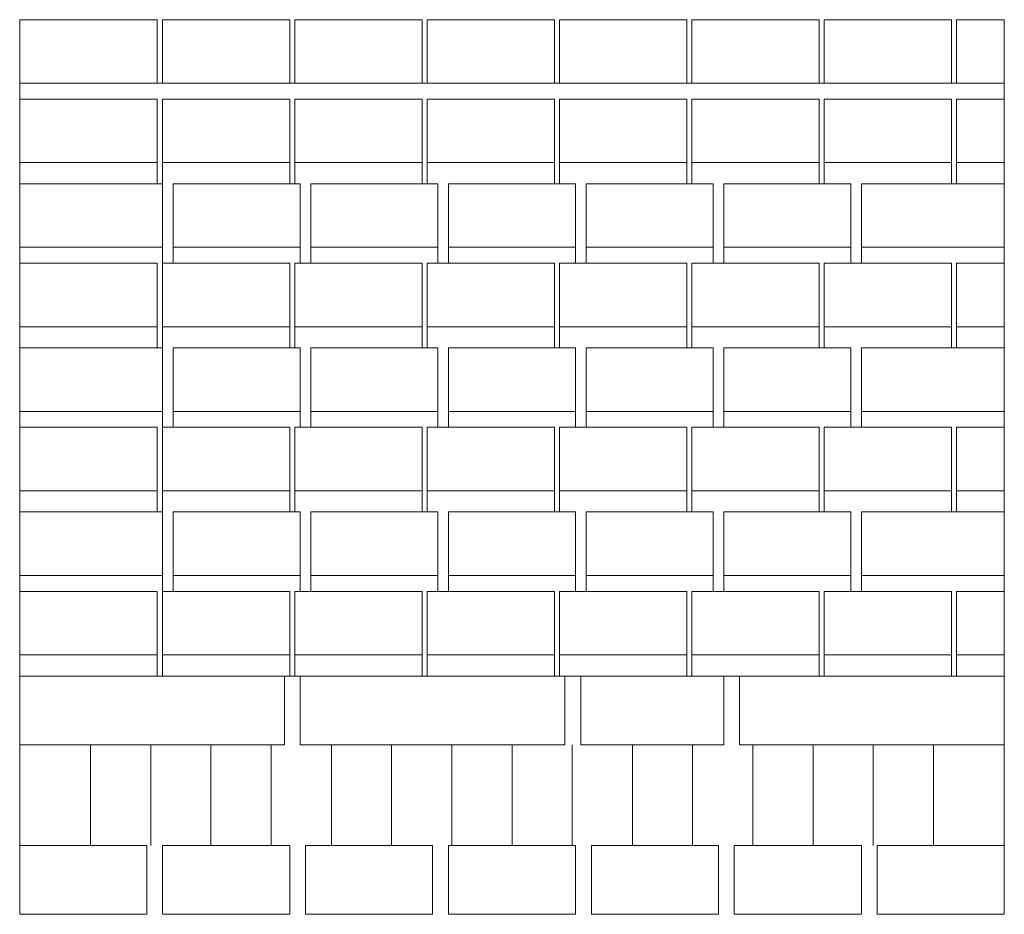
# Model space of a CAD drawing. Header units: millimetres. Extents: x 6567289036 to 6568990308, y 5976640423 to 5977332400.
# Tile 305 of 334: x 6568939145 to 6568940075, y 5976947905 to 5976948750. Entities that reach past the tile are written whole.
import ezdxf

# ---------------------------------------------------------------- set-up
doc = ezdxf.new("R2010")
doc.units = ezdxf.units.MM
doc.layers.add('INWENTARYZACJA', color=7, linetype='Continuous', lineweight=13)

msp = doc.modelspace()

# ---------------------------------------------------------------- linework, layer by layer
at = {"layer": 'INWENTARYZACJA'}
for p, q in [((6568939144.771295, 5976948689.54248), (6568939144.771295, 5976948129.54248)), ((6568939144.771295, 5976948689.54248), (6568939144.771295, 5976948129.54248)), ((6568939154.771295, 5976948689.54248), (6568940064.771295, 5976948689.54248)), ((6568939154.771295, 5976948689.54248), (6568940064.771295, 5976948689.54248)), ((6568940074.771295, 5976948129.54248), (6568940074.771295, 5976948689.54248)), ((6568940074.771295, 5976948129.54248), (6568940074.771295, 5976948689.54248)), ((6568939274.771295, 5976948614.54248), (6568939274.771295, 5976948594.54248)), ((6568939274.771295, 5976948614.54248), (6568939274.771295, 5976948594.54248)), ((6568939279.771295, 5976948614.54248), (6568939279.771295, 5976948594.54248)), ((6568939279.771295, 5976948614.54248), (6568939279.771295, 5976948594.54248)), ((6568939399.771295, 5976948614.54248), (6568939399.771295, 5976948594.54248)), ((6568939399.771295, 5976948614.54248), (6568939399.771295, 5976948594.54248)), ((6568939404.771295, 5976948614.54248), (6568939404.771295, 5976948594.54248)), ((6568939404.771295, 5976948614.54248), (6568939404.771295, 5976948594.54248)), ((6568939524.771295, 5976948614.54248), (6568939524.771295, 5976948594.54248)), ((6568939524.771295, 5976948614.54248), (6568939524.771295, 5976948594.54248)), ((6568939529.771295, 5976948614.54248), (6568939529.771295, 5976948594.54248)), ((6568939529.771295, 5976948614.54248), (6568939529.771295, 5976948594.54248)), ((6568939649.771295, 5976948614.54248), (6568939649.771295, 5976948594.54248)), ((6568939649.771295, 5976948614.54248), (6568939649.771295, 5976948594.54248)), ((6568939654.771295, 5976948614.54248), (6568939654.771295, 5976948594.54248)), ((6568939654.771295, 5976948614.54248), (6568939654.771295, 5976948594.54248)), ((6568939774.771295, 5976948614.54248), (6568939774.771295, 5976948594.54248)), ((6568939774.771295, 5976948614.54248), (6568939774.771295, 5976948594.54248)), ((6568939779.771295, 5976948614.54248), (6568939779.771295, 5976948594.54248)), ((6568939779.771295, 5976948614.54248), (6568939779.771295, 5976948594.54248)), ((6568939899.771295, 5976948614.54248), (6568939899.771295, 5976948594.54248)), ((6568939899.771295, 5976948614.54248), (6568939899.771295, 5976948594.54248)), ((6568939904.771295, 5976948614.54248), (6568939904.771295, 5976948594.54248)), ((6568939904.771295, 5976948614.54248), (6568939904.771295, 5976948594.54248)), ((6568940024.771295, 5976948614.54248), (6568940024.771295, 5976948594.54248)), ((6568940024.771295, 5976948614.54248), (6568940024.771295, 5976948594.54248)), ((6568940029.771295, 5976948614.54248), (6568940029.771295, 5976948594.54248)), ((6568940029.771295, 5976948614.54248), (6568940029.771295, 5976948594.54248)), ((6568939279.771295, 5976948534.54248), (6568939279.771295, 5976948519.54248)), ((6568939279.771295, 5976948534.54248), (6568939279.771295, 5976948519.54248)), ((6568939289.771295, 5976948534.54248), (6568939289.771295, 5976948519.54248)), ((6568939289.771295, 5976948534.54248), (6568939289.771295, 5976948519.54248)), ((6568939409.771295, 5976948534.54248), (6568939409.771295, 5976948519.54248)), ((6568939409.771295, 5976948534.54248), (6568939409.771295, 5976948519.54248)), ((6568939419.771295, 5976948534.54248), (6568939419.771295, 5976948519.54248)), ((6568939419.771295, 5976948534.54248), (6568939419.771295, 5976948519.54248)), ((6568939539.771295, 5976948534.54248), (6568939539.771295, 5976948519.54248)), ((6568939539.771295, 5976948534.54248), (6568939539.771295, 5976948519.54248)), ((6568939549.771295, 5976948534.54248), (6568939549.771295, 5976948519.54248)), ((6568939549.771295, 5976948534.54248), (6568939549.771295, 5976948519.54248)), ((6568939669.771295, 5976948534.54248), (6568939669.771295, 5976948519.54248)), ((6568939669.771295, 5976948534.54248), (6568939669.771295, 5976948519.54248)), ((6568939679.771295, 5976948534.54248), (6568939679.771295, 5976948519.54248)), ((6568939679.771295, 5976948534.54248), (6568939679.771295, 5976948519.54248)), ((6568939799.771295, 5976948534.54248), (6568939799.771295, 5976948519.54248)), ((6568939799.771295, 5976948534.54248), (6568939799.771295, 5976948519.54248)), ((6568939809.771295, 5976948534.54248), (6568939809.771295, 5976948519.54248)), ((6568939809.771295, 5976948534.54248), (6568939809.771295, 5976948519.54248)), ((6568939929.771295, 5976948534.54248), (6568939929.771295, 5976948519.54248)), ((6568939929.771295, 5976948534.54248), (6568939929.771295, 5976948519.54248)), ((6568939939.771295, 5976948534.54248), (6568939939.771295, 5976948519.54248)), ((6568939939.771295, 5976948534.54248), (6568939939.771295, 5976948519.54248)), ((6568939274.771295, 5976948459.54248), (6568939274.771295, 5976948439.54248)), ((6568939274.771295, 5976948459.54248), (6568939274.771295, 5976948439.54248)), ((6568939274.771295, 5976948459.54248), (6568939274.771295, 5976948439.54248)), ((6568939274.771295, 5976948459.54248), (6568939274.771295, 5976948439.54248)), ((6568939279.771295, 5976948459.54248), (6568939279.771295, 5976948439.54248)), ((6568939279.771295, 5976948459.54248), (6568939279.771295, 5976948439.54248)), ((6568939279.771295, 5976948459.54248), (6568939279.771295, 5976948439.54248)), ((6568939279.771295, 5976948459.54248), (6568939279.771295, 5976948439.54248)), ((6568939399.771295, 5976948459.54248), (6568939399.771295, 5976948439.54248)), ((6568939399.771295, 5976948459.54248), (6568939399.771295, 5976948439.54248)), ((6568939399.771295, 5976948459.54248), (6568939399.771295, 5976948439.54248)), ((6568939399.771295, 5976948459.54248), (6568939399.771295, 5976948439.54248)), ((6568939404.771295, 5976948459.54248), (6568939404.771295, 5976948439.54248)), ((6568939404.771295, 5976948459.54248), (6568939404.771295, 5976948439.54248)), ((6568939404.771295, 5976948459.54248), (6568939404.771295, 5976948439.54248)), ((6568939404.771295, 5976948459.54248), (6568939404.771295, 5976948439.54248)), ((6568939524.771295, 5976948459.54248), (6568939524.771295, 5976948439.54248)), ((6568939524.771295, 5976948459.54248), (6568939524.771295, 5976948439.54248)), ((6568939524.771295, 5976948459.54248), (6568939524.771295, 5976948439.54248)), ((6568939524.771295, 5976948459.54248), (6568939524.771295, 5976948439.54248)), ((6568939529.771295, 5976948459.54248), (6568939529.771295, 5976948439.54248)), ((6568939529.771295, 5976948459.54248), (6568939529.771295, 5976948439.54248)), ((6568939529.771295, 5976948459.54248), (6568939529.771295, 5976948439.54248)), ((6568939529.771295, 5976948459.54248), (6568939529.771295, 5976948439.54248)), ((6568939649.771295, 5976948459.54248), (6568939649.771295, 5976948439.54248)), ((6568939649.771295, 5976948459.54248), (6568939649.771295, 5976948439.54248)), ((6568939649.771295, 5976948459.54248), (6568939649.771295, 5976948439.54248)), ((6568939649.771295, 5976948459.54248), (6568939649.771295, 5976948439.54248)), ((6568939654.771295, 5976948459.54248), (6568939654.771295, 5976948439.54248)), ((6568939654.771295, 5976948459.54248), (6568939654.771295, 5976948439.54248)), ((6568939654.771295, 5976948459.54248), (6568939654.771295, 5976948439.54248)), ((6568939654.771295, 5976948459.54248), (6568939654.771295, 5976948439.54248)), ((6568939774.771295, 5976948459.54248), (6568939774.771295, 5976948439.54248)), ((6568939774.771295, 5976948459.54248), (6568939774.771295, 5976948439.54248)), ((6568939774.771295, 5976948459.54248), (6568939774.771295, 5976948439.54248)), ((6568939774.771295, 5976948459.54248), (6568939774.771295, 5976948439.54248)), ((6568939779.771295, 5976948459.54248), (6568939779.771295, 5976948439.54248)), ((6568939779.771295, 5976948459.54248), (6568939779.771295, 5976948439.54248)), ((6568939779.771295, 5976948459.54248), (6568939779.771295, 5976948439.54248)), ((6568939779.771295, 5976948459.54248), (6568939779.771295, 5976948439.54248)), ((6568939899.771295, 5976948459.54248), (6568939899.771295, 5976948439.54248)), ((6568939899.771295, 5976948459.54248), (6568939899.771295, 5976948439.54248)), ((6568939899.771295, 5976948459.54248), (6568939899.771295, 5976948439.54248)), ((6568939899.771295, 5976948459.54248), (6568939899.771295, 5976948439.54248)), ((6568939904.771295, 5976948459.54248), (6568939904.771295, 5976948439.54248)), ((6568939904.771295, 5976948459.54248), (6568939904.771295, 5976948439.54248)), ((6568939904.771295, 5976948459.54248), (6568939904.771295, 5976948439.54248)), ((6568939904.771295, 5976948459.54248), (6568939904.771295, 5976948439.54248)), ((6568940024.771295, 5976948459.54248), (6568940024.771295, 5976948439.54248)), ((6568940024.771295, 5976948459.54248), (6568940024.771295, 5976948439.54248)), ((6568940024.771295, 5976948459.54248), (6568940024.771295, 5976948439.54248)), ((6568940024.771295, 5976948459.54248), (6568940024.771295, 5976948439.54248)), ((6568940029.771295, 5976948459.54248), (6568940029.771295, 5976948439.54248)), ((6568940029.771295, 5976948459.54248), (6568940029.771295, 5976948439.54248)), ((6568940029.771295, 5976948459.54248), (6568940029.771295, 5976948439.54248)), ((6568940029.771295, 5976948459.54248), (6568940029.771295, 5976948439.54248)), ((6568939279.771295, 5976948379.54248), (6568939279.771295, 5976948364.54248)), ((6568939279.771295, 5976948379.54248), (6568939279.771295, 5976948364.54248)), ((6568939279.771295, 5976948379.54248), (6568939279.771295, 5976948364.54248)), ((6568939279.771295, 5976948379.54248), (6568939279.771295, 5976948364.54248)), ((6568939289.771295, 5976948379.54248), (6568939289.771295, 5976948364.54248)), ((6568939289.771295, 5976948379.54248), (6568939289.771295, 5976948364.54248)), ((6568939289.771295, 5976948379.54248), (6568939289.771295, 5976948364.54248)), ((6568939289.771295, 5976948379.54248), (6568939289.771295, 5976948364.54248)), ((6568939409.771295, 5976948379.54248), (6568939409.771295, 5976948364.54248)), ((6568939409.771295, 5976948379.54248), (6568939409.771295, 5976948364.54248)), ((6568939409.771295, 5976948379.54248), (6568939409.771295, 5976948364.54248)), ((6568939409.771295, 5976948379.54248), (6568939409.771295, 5976948364.54248)), ((6568939419.771295, 5976948379.54248), (6568939419.771295, 5976948364.54248)), ((6568939419.771295, 5976948379.54248), (6568939419.771295, 5976948364.54248)), ((6568939419.771295, 5976948379.54248), (6568939419.771295, 5976948364.54248)), ((6568939419.771295, 5976948379.54248), (6568939419.771295, 5976948364.54248)), ((6568939539.771295, 5976948379.54248), (6568939539.771295, 5976948364.54248)), ((6568939539.771295, 5976948379.54248), (6568939539.771295, 5976948364.54248)), ((6568939539.771295, 5976948379.54248), (6568939539.771295, 5976948364.54248)), ((6568939539.771295, 5976948379.54248), (6568939539.771295, 5976948364.54248)), ((6568939549.771295, 5976948379.54248), (6568939549.771295, 5976948364.54248)), ((6568939549.771295, 5976948379.54248), (6568939549.771295, 5976948364.54248)), ((6568939549.771295, 5976948379.54248), (6568939549.771295, 5976948364.54248)), ((6568939549.771295, 5976948379.54248), (6568939549.771295, 5976948364.54248)), ((6568939669.771295, 5976948379.54248), (6568939669.771295, 5976948364.54248)), ((6568939669.771295, 5976948379.54248), (6568939669.771295, 5976948364.54248)), ((6568939669.771295, 5976948379.54248), (6568939669.771295, 5976948364.54248)), ((6568939669.771295, 5976948379.54248), (6568939669.771295, 5976948364.54248)), ((6568939679.771295, 5976948379.54248), (6568939679.771295, 5976948364.54248)), ((6568939679.771295, 5976948379.54248), (6568939679.771295, 5976948364.54248)), ((6568939679.771295, 5976948379.54248), (6568939679.771295, 5976948364.54248)), ((6568939679.771295, 5976948379.54248), (6568939679.771295, 5976948364.54248)), ((6568939799.771295, 5976948379.54248), (6568939799.771295, 5976948364.54248)), ((6568939799.771295, 5976948379.54248), (6568939799.771295, 5976948364.54248)), ((6568939799.771295, 5976948379.54248), (6568939799.771295, 5976948364.54248)), ((6568939799.771295, 5976948379.54248), (6568939799.771295, 5976948364.54248)), ((6568939809.771295, 5976948379.54248), (6568939809.771295, 5976948364.54248)), ((6568939809.771295, 5976948379.54248), (6568939809.771295, 5976948364.54248)), ((6568939809.771295, 5976948379.54248), (6568939809.771295, 5976948364.54248)), ((6568939809.771295, 5976948379.54248), (6568939809.771295, 5976948364.54248)), ((6568939929.771295, 5976948379.54248), (6568939929.771295, 5976948364.54248)), ((6568939929.771295, 5976948379.54248), (6568939929.771295, 5976948364.54248)), ((6568939929.771295, 5976948379.54248), (6568939929.771295, 5976948364.54248)), ((6568939929.771295, 5976948379.54248), (6568939929.771295, 5976948364.54248)), ((6568939939.771295, 5976948379.54248), (6568939939.771295, 5976948364.54248)), ((6568939939.771295, 5976948379.54248), (6568939939.771295, 5976948364.54248)), ((6568939939.771295, 5976948379.54248), (6568939939.771295, 5976948364.54248)), ((6568939939.771295, 5976948379.54248), (6568939939.771295, 5976948364.54248)), ((6568939274.771295, 5976948304.54248), (6568939274.771295, 5976948284.54248)), ((6568939274.771295, 5976948304.54248), (6568939274.771295, 5976948284.54248)), ((6568939279.771295, 5976948304.54248), (6568939279.771295, 5976948284.54248)), ((6568939279.771295, 5976948304.54248), (6568939279.771295, 5976948284.54248)), ((6568939399.771295, 5976948304.54248), (6568939399.771295, 5976948284.54248)), ((6568939399.771295, 5976948304.54248), (6568939399.771295, 5976948284.54248)), ((6568939404.771295, 5976948304.54248), (6568939404.771295, 5976948284.54248)), ((6568939404.771295, 5976948304.54248), (6568939404.771295, 5976948284.54248)), ((6568939524.771295, 5976948304.54248), (6568939524.771295, 5976948284.54248)), ((6568939524.771295, 5976948304.54248), (6568939524.771295, 5976948284.54248)), ((6568939529.771295, 5976948304.54248), (6568939529.771295, 5976948284.54248)), ((6568939529.771295, 5976948304.54248), (6568939529.771295, 5976948284.54248)), ((6568939649.771295, 5976948304.54248), (6568939649.771295, 5976948284.54248)), ((6568939649.771295, 5976948304.54248), (6568939649.771295, 5976948284.54248)), ((6568939654.771295, 5976948304.54248), (6568939654.771295, 5976948284.54248)), ((6568939654.771295, 5976948304.54248), (6568939654.771295, 5976948284.54248)), ((6568939774.771295, 5976948304.54248), (6568939774.771295, 5976948284.54248)), ((6568939774.771295, 5976948304.54248), (6568939774.771295, 5976948284.54248)), ((6568939779.771295, 5976948304.54248), (6568939779.771295, 5976948284.54248)), ((6568939779.771295, 5976948304.54248), (6568939779.771295, 5976948284.54248)), ((6568939899.771295, 5976948304.54248), (6568939899.771295, 5976948284.54248)), ((6568939899.771295, 5976948304.54248), (6568939899.771295, 5976948284.54248)), ((6568939904.771295, 5976948304.54248), (6568939904.771295, 5976948284.54248)), ((6568939904.771295, 5976948304.54248), (6568939904.771295, 5976948284.54248)), ((6568940024.771295, 5976948304.54248), (6568940024.771295, 5976948284.54248)), ((6568940024.771295, 5976948304.54248), (6568940024.771295, 5976948284.54248)), ((6568940029.771295, 5976948304.54248), (6568940029.771295, 5976948284.54248)), ((6568940029.771295, 5976948304.54248), (6568940029.771295, 5976948284.54248)), ((6568939279.771295, 5976948224.54248), (6568939279.771295, 5976948209.54248)), ((6568939279.771295, 5976948224.54248), (6568939279.771295, 5976948209.54248)), ((6568939289.771295, 5976948224.54248), (6568939289.771295, 5976948209.54248)), ((6568939289.771295, 5976948224.54248), (6568939289.771295, 5976948209.54248)), ((6568939409.771295, 5976948224.54248), (6568939409.771295, 5976948209.54248)), ((6568939409.771295, 5976948224.54248), (6568939409.771295, 5976948209.54248)), ((6568939419.771295, 5976948224.54248), (6568939419.771295, 5976948209.54248)), ((6568939419.771295, 5976948224.54248), (6568939419.771295, 5976948209.54248)), ((6568939539.771295, 5976948224.54248), (6568939539.771295, 5976948209.54248)), ((6568939539.771295, 5976948224.54248), (6568939539.771295, 5976948209.54248)), ((6568939549.771295, 5976948224.54248), (6568939549.771295, 5976948209.54248)), ((6568939549.771295, 5976948224.54248), (6568939549.771295, 5976948209.54248)), ((6568939669.771295, 5976948224.54248), (6568939669.771295, 5976948209.54248)), ((6568939669.771295, 5976948224.54248), (6568939669.771295, 5976948209.54248)), ((6568939679.771295, 5976948224.54248), (6568939679.771295, 5976948209.54248)), ((6568939679.771295, 5976948224.54248), (6568939679.771295, 5976948209.54248)), ((6568939799.771295, 5976948224.54248), (6568939799.771295, 5976948209.54248)), ((6568939799.771295, 5976948224.54248), (6568939799.771295, 5976948209.54248)), ((6568939809.771295, 5976948224.54248), (6568939809.771295, 5976948209.54248)), ((6568939809.771295, 5976948224.54248), (6568939809.771295, 5976948209.54248)), ((6568939929.771295, 5976948224.54248), (6568939929.771295, 5976948209.54248)), ((6568939929.771295, 5976948224.54248), (6568939929.771295, 5976948209.54248)), ((6568939939.771295, 5976948224.54248), (6568939939.771295, 5976948209.54248)), ((6568939939.771295, 5976948224.54248), (6568939939.771295, 5976948209.54248)), ((6568939274.771295, 5976948149.54248), (6568939274.771295, 5976948149.54248)), ((6568939274.771295, 5976948149.54248), (6568939274.771295, 5976948129.54248)), ((6568939274.771295, 5976948149.54248), (6568939274.771295, 5976948149.54248)), ((6568939274.771295, 5976948149.54248), (6568939274.771295, 5976948129.54248)), ((6568939279.771295, 5976948149.54248), (6568939279.771295, 5976948129.54248)), ((6568939279.771295, 5976948149.54248), (6568939279.771295, 5976948129.54248)), ((6568939399.771295, 5976948149.54248), (6568939399.771295, 5976948129.54248)), ((6568939399.771295, 5976948149.54248), (6568939399.771295, 5976948129.54248)), ((6568939404.771295, 5976948149.54248), (6568939404.771295, 5976948129.54248)), ((6568939404.771295, 5976948149.54248), (6568939404.771295, 5976948129.54248)), ((6568939524.771295, 5976948149.54248), (6568939524.771295, 5976948129.54248)), ((6568939524.771295, 5976948149.54248), (6568939524.771295, 5976948129.54248)), ((6568939529.771295, 5976948149.54248), (6568939529.771295, 5976948129.54248)), ((6568939529.771295, 5976948149.54248), (6568939529.771295, 5976948129.54248)), ((6568939649.771295, 5976948149.54248), (6568939649.771295, 5976948129.54248)), ((6568939649.771295, 5976948149.54248), (6568939649.771295, 5976948129.54248)), ((6568939654.771295, 5976948149.54248), (6568939654.771295, 5976948129.54248)), ((6568939654.771295, 5976948149.54248), (6568939654.771295, 5976948129.54248)), ((6568939774.771295, 5976948149.54248), (6568939774.771295, 5976948129.54248)), ((6568939774.771295, 5976948149.54248), (6568939774.771295, 5976948129.54248)), ((6568939779.771295, 5976948149.54248), (6568939779.771295, 5976948129.54248)), ((6568939779.771295, 5976948149.54248), (6568939779.771295, 5976948129.54248)), ((6568939899.771295, 5976948149.54248), (6568939899.771295, 5976948129.54248)), ((6568939899.771295, 5976948149.54248), (6568939899.771295, 5976948129.54248)), ((6568939904.771295, 5976948149.54248), (6568939904.771295, 5976948129.54248)), ((6568939904.771295, 5976948149.54248), (6568939904.771295, 5976948129.54248)), ((6568940024.771295, 5976948149.54248), (6568940024.771295, 5976948129.54248)), ((6568940024.771295, 5976948149.54248), (6568940024.771295, 5976948129.54248)), ((6568940029.771295, 5976948149.54248), (6568940029.771295, 5976948129.54248)), ((6568940029.771295, 5976948149.54248), (6568940029.771295, 5976948129.54248)), ((6568940064.771295, 5976948129.54248), (6568939154.771295, 5976948129.54248)), ((6568940064.771295, 5976948129.54248), (6568939154.771295, 5976948129.54248)), ((6568939144.771295, 5976947969.54248), (6568939144.771295, 5976948064.54248)), ((6568939144.771295, 5976947969.54248), (6568939144.771295, 5976948064.54248)), ((6568939211.646295, 5976948064.54248), (6568939211.646295, 5976947969.54248)), ((6568939211.646295, 5976948064.54248), (6568939211.646295, 5976947969.54248)), ((6568939268.521295, 5976948064.54248), (6568939268.521295, 5976947969.54248)), ((6568939268.521295, 5976948064.54248), (6568939268.521295, 5976947969.54248)), ((6568939325.396295, 5976948064.54248), (6568939325.396295, 5976947969.54248)), ((6568939325.396295, 5976948064.54248), (6568939325.396295, 5976947969.54248)), ((6568939382.271295, 5976948064.54248), (6568939382.271295, 5976947969.54248)), ((6568939382.271295, 5976948064.54248), (6568939382.271295, 5976947969.54248)), ((6568939439.146295, 5976948064.54248), (6568939439.146295, 5976947969.54248)), ((6568939439.146295, 5976948064.54248), (6568939439.146295, 5976947969.54248)), ((6568939496.021295, 5976948064.54248), (6568939496.021295, 5976947969.54248)), ((6568939496.021295, 5976948064.54248), (6568939496.021295, 5976947969.54248)), ((6568939552.896295, 5976948064.54248), (6568939552.896295, 5976947969.54248)), ((6568939552.896295, 5976948064.54248), (6568939552.896295, 5976947969.54248)), ((6568939609.771295, 5976947969.54248), (6568939609.771295, 5976948064.54248)), ((6568939609.771295, 5976947969.54248), (6568939609.771295, 5976948064.54248)), ((6568939666.646295, 5976948064.54248), (6568939666.646295, 5976947969.54248)), ((6568939666.646295, 5976948064.54248), (6568939666.646295, 5976947969.54248)), ((6568939723.521295, 5976948064.54248), (6568939723.521295, 5976947969.54248)), ((6568939723.521295, 5976948064.54248), (6568939723.521295, 5976947969.54248)), ((6568939780.396295, 5976948064.54248), (6568939780.396295, 5976947969.54248)), ((6568939780.396295, 5976948064.54248), (6568939780.396295, 5976947969.54248)), ((6568939837.271295, 5976948064.54248), (6568939837.271295, 5976947969.54248)), ((6568939837.271295, 5976948064.54248), (6568939837.271295, 5976947969.54248)), ((6568939894.146295, 5976948064.54248), (6568939894.146295, 5976947969.54248)), ((6568939894.146295, 5976948064.54248), (6568939894.146295, 5976947969.54248)), ((6568939951.021295, 5976948064.54248), (6568939951.021295, 5976947969.54248)), ((6568939951.021295, 5976948064.54248), (6568939951.021295, 5976947969.54248)), ((6568940007.896295, 5976948064.54248), (6568940007.896295, 5976947969.54248)), ((6568940007.896295, 5976948064.54248), (6568940007.896295, 5976947969.54248)), ((6568940074.771295, 5976947969.54248), (6568940074.771295, 5976948064.54248)), ((6568940074.771295, 5976947969.54248), (6568940074.771295, 5976948064.54248))]:
    msp.add_line(p, q, dxfattribs=at)
for points in [[(6568939144.771295, 5976948689.54248), (6568939144.771295, 5976948749.54248), (6568939274.771295, 5976948749.54248), (6568939274.771295, 5976948689.54248), (6568939144.771295, 5976948689.54248)], [(6568939144.771295, 5976948689.54248), (6568939144.771295, 5976948749.54248), (6568939274.771295, 5976948749.54248), (6568939274.771295, 5976948689.54248), (6568939144.771295, 5976948689.54248)], [(6568939279.771295, 5976948689.54248), (6568939279.771295, 5976948749.54248), (6568939399.771295, 5976948749.54248), (6568939399.771295, 5976948689.54248), (6568939279.771295, 5976948689.54248)], [(6568939279.771295, 5976948689.54248), (6568939279.771295, 5976948749.54248), (6568939399.771295, 5976948749.54248), (6568939399.771295, 5976948689.54248), (6568939279.771295, 5976948689.54248)], [(6568939404.771295, 5976948689.54248), (6568939404.771295, 5976948749.54248), (6568939524.771295, 5976948749.54248), (6568939524.771295, 5976948689.54248), (6568939404.771295, 5976948689.54248)], [(6568939404.771295, 5976948689.54248), (6568939404.771295, 5976948749.54248), (6568939524.771295, 5976948749.54248), (6568939524.771295, 5976948689.54248), (6568939404.771295, 5976948689.54248)], [(6568939529.771295, 5976948689.54248), (6568939529.771295, 5976948749.54248), (6568939649.771295, 5976948749.54248), (6568939649.771295, 5976948689.54248), (6568939529.771295, 5976948689.54248)], [(6568939529.771295, 5976948689.54248), (6568939529.771295, 5976948749.54248), (6568939649.771295, 5976948749.54248), (6568939649.771295, 5976948689.54248), (6568939529.771295, 5976948689.54248)], [(6568939654.771295, 5976948689.54248), (6568939654.771295, 5976948749.54248), (6568939774.771295, 5976948749.54248), (6568939774.771295, 5976948689.54248), (6568939654.771295, 5976948689.54248)], [(6568939654.771295, 5976948689.54248), (6568939654.771295, 5976948749.54248), (6568939774.771295, 5976948749.54248), (6568939774.771295, 5976948689.54248), (6568939654.771295, 5976948689.54248)], [(6568939779.771295, 5976948689.54248), (6568939779.771295, 5976948749.54248), (6568939899.771295, 5976948749.54248), (6568939899.771295, 5976948689.54248), (6568939779.771295, 5976948689.54248)], [(6568939779.771295, 5976948689.54248), (6568939779.771295, 5976948749.54248), (6568939899.771295, 5976948749.54248), (6568939899.771295, 5976948689.54248), (6568939779.771295, 5976948689.54248)], [(6568939904.771295, 5976948689.54248), (6568939904.771295, 5976948749.54248), (6568940024.771295, 5976948749.54248), (6568940024.771295, 5976948689.54248), (6568939904.771295, 5976948689.54248)], [(6568939904.771295, 5976948689.54248), (6568939904.771295, 5976948749.54248), (6568940024.771295, 5976948749.54248), (6568940024.771295, 5976948689.54248), (6568939904.771295, 5976948689.54248)], [(6568940029.771295, 5976948689.54248), (6568940029.771295, 5976948749.54248), (6568940074.771295, 5976948749.54248), (6568940074.771295, 5976948689.54248), (6568940029.771295, 5976948689.54248)], [(6568940029.771295, 5976948689.54248), (6568940029.771295, 5976948749.54248), (6568940074.771295, 5976948749.54248), (6568940074.771295, 5976948689.54248), (6568940029.771295, 5976948689.54248)], [(6568939144.771295, 5976948614.54248), (6568939144.771295, 5976948674.54248), (6568939274.771295, 5976948674.54248), (6568939274.771295, 5976948614.54248), (6568939144.771295, 5976948614.54248)], [(6568939144.771295, 5976948614.54248), (6568939144.771295, 5976948674.54248), (6568939274.771295, 5976948674.54248), (6568939274.771295, 5976948614.54248), (6568939144.771295, 5976948614.54248)], [(6568939279.771295, 5976948614.54248), (6568939279.771295, 5976948674.54248), (6568939399.771295, 5976948674.54248), (6568939399.771295, 5976948614.54248), (6568939279.771295, 5976948614.54248)], [(6568939279.771295, 5976948614.54248), (6568939279.771295, 5976948674.54248), (6568939399.771295, 5976948674.54248), (6568939399.771295, 5976948614.54248), (6568939279.771295, 5976948614.54248)], [(6568939404.771295, 5976948614.54248), (6568939404.771295, 5976948674.54248), (6568939524.771295, 5976948674.54248), (6568939524.771295, 5976948614.54248), (6568939404.771295, 5976948614.54248)], [(6568939404.771295, 5976948614.54248), (6568939404.771295, 5976948674.54248), (6568939524.771295, 5976948674.54248), (6568939524.771295, 5976948614.54248), (6568939404.771295, 5976948614.54248)], [(6568939529.771295, 5976948614.54248), (6568939529.771295, 5976948674.54248), (6568939649.771295, 5976948674.54248), (6568939649.771295, 5976948614.54248), (6568939529.771295, 5976948614.54248)], [(6568939529.771295, 5976948614.54248), (6568939529.771295, 5976948674.54248), (6568939649.771295, 5976948674.54248), (6568939649.771295, 5976948614.54248), (6568939529.771295, 5976948614.54248)], [(6568939654.771295, 5976948614.54248), (6568939654.771295, 5976948674.54248), (6568939774.771295, 5976948674.54248), (6568939774.771295, 5976948614.54248), (6568939654.771295, 5976948614.54248)], [(6568939654.771295, 5976948614.54248), (6568939654.771295, 5976948674.54248), (6568939774.771295, 5976948674.54248), (6568939774.771295, 5976948614.54248), (6568939654.771295, 5976948614.54248)], [(6568939779.771295, 5976948614.54248), (6568939779.771295, 5976948674.54248), (6568939899.771295, 5976948674.54248), (6568939899.771295, 5976948614.54248), (6568939779.771295, 5976948614.54248)], [(6568939779.771295, 5976948614.54248), (6568939779.771295, 5976948674.54248), (6568939899.771295, 5976948674.54248), (6568939899.771295, 5976948614.54248), (6568939779.771295, 5976948614.54248)], [(6568939904.771295, 5976948614.54248), (6568939904.771295, 5976948674.54248), (6568940024.771295, 5976948674.54248), (6568940024.771295, 5976948614.54248), (6568939904.771295, 5976948614.54248)], [(6568939904.771295, 5976948614.54248), (6568939904.771295, 5976948674.54248), (6568940024.771295, 5976948674.54248), (6568940024.771295, 5976948614.54248), (6568939904.771295, 5976948614.54248)], [(6568940029.771295, 5976948614.54248), (6568940029.771295, 5976948674.54248), (6568940074.771295, 5976948674.54248), (6568940074.771295, 5976948614.54248), (6568940029.771295, 5976948614.54248)], [(6568940029.771295, 5976948614.54248), (6568940029.771295, 5976948674.54248), (6568940074.771295, 5976948674.54248), (6568940074.771295, 5976948614.54248), (6568940029.771295, 5976948614.54248)], [(6568939144.771295, 5976948534.54248), (6568939144.771295, 5976948594.54248), (6568939279.771295, 5976948594.54248), (6568939279.771295, 5976948534.54248), (6568939144.771295, 5976948534.54248)], [(6568939144.771295, 5976948534.54248), (6568939144.771295, 5976948594.54248), (6568939279.771295, 5976948594.54248), (6568939279.771295, 5976948534.54248), (6568939144.771295, 5976948534.54248)], [(6568939289.771295, 5976948534.54248), (6568939289.771295, 5976948594.54248), (6568939409.771295, 5976948594.54248), (6568939409.771295, 5976948534.54248), (6568939289.771295, 5976948534.54248)], [(6568939289.771295, 5976948534.54248), (6568939289.771295, 5976948594.54248), (6568939409.771295, 5976948594.54248), (6568939409.771295, 5976948534.54248), (6568939289.771295, 5976948534.54248)], [(6568939419.771295, 5976948534.54248), (6568939419.771295, 5976948594.54248), (6568939539.771295, 5976948594.54248), (6568939539.771295, 5976948534.54248), (6568939419.771295, 5976948534.54248)], [(6568939419.771295, 5976948534.54248), (6568939419.771295, 5976948594.54248), (6568939539.771295, 5976948594.54248), (6568939539.771295, 5976948534.54248), (6568939419.771295, 5976948534.54248)], [(6568939549.771295, 5976948534.54248), (6568939549.771295, 5976948594.54248), (6568939669.771295, 5976948594.54248), (6568939669.771295, 5976948534.54248), (6568939549.771295, 5976948534.54248)], [(6568939549.771295, 5976948534.54248), (6568939549.771295, 5976948594.54248), (6568939669.771295, 5976948594.54248), (6568939669.771295, 5976948534.54248), (6568939549.771295, 5976948534.54248)], [(6568939679.771295, 5976948534.54248), (6568939679.771295, 5976948594.54248), (6568939799.771295, 5976948594.54248), (6568939799.771295, 5976948534.54248), (6568939679.771295, 5976948534.54248)], [(6568939679.771295, 5976948534.54248), (6568939679.771295, 5976948594.54248), (6568939799.771295, 5976948594.54248), (6568939799.771295, 5976948534.54248), (6568939679.771295, 5976948534.54248)], [(6568939809.771295, 5976948534.54248), (6568939809.771295, 5976948594.54248), (6568939929.771295, 5976948594.54248), (6568939929.771295, 5976948534.54248), (6568939809.771295, 5976948534.54248)], [(6568939809.771295, 5976948534.54248), (6568939809.771295, 5976948594.54248), (6568939929.771295, 5976948594.54248), (6568939929.771295, 5976948534.54248), (6568939809.771295, 5976948534.54248)], [(6568939939.771295, 5976948534.54248), (6568939939.771295, 5976948594.54248), (6568940074.771295, 5976948594.54248), (6568940074.771295, 5976948534.54248), (6568939939.771295, 5976948534.54248)], [(6568939939.771295, 5976948534.54248), (6568939939.771295, 5976948594.54248), (6568940074.771295, 5976948594.54248), (6568940074.771295, 5976948534.54248), (6568939939.771295, 5976948534.54248)], [(6568939144.771295, 5976948459.54248), (6568939144.771295, 5976948519.54248), (6568939274.771295, 5976948519.54248), (6568939274.771295, 5976948459.54248), (6568939144.771295, 5976948459.54248)], [(6568939144.771295, 5976948459.54248), (6568939144.771295, 5976948519.54248), (6568939274.771295, 5976948519.54248), (6568939274.771295, 5976948459.54248), (6568939144.771295, 5976948459.54248)], [(6568939279.771295, 5976948459.54248), (6568939279.771295, 5976948519.54248), (6568939399.771295, 5976948519.54248), (6568939399.771295, 5976948459.54248), (6568939279.771295, 5976948459.54248)], [(6568939279.771295, 5976948459.54248), (6568939279.771295, 5976948519.54248), (6568939399.771295, 5976948519.54248), (6568939399.771295, 5976948459.54248), (6568939279.771295, 5976948459.54248)], [(6568939404.771295, 5976948459.54248), (6568939404.771295, 5976948519.54248), (6568939524.771295, 5976948519.54248), (6568939524.771295, 5976948459.54248), (6568939404.771295, 5976948459.54248)], [(6568939404.771295, 5976948459.54248), (6568939404.771295, 5976948519.54248), (6568939524.771295, 5976948519.54248), (6568939524.771295, 5976948459.54248), (6568939404.771295, 5976948459.54248)], [(6568939529.771295, 5976948459.54248), (6568939529.771295, 5976948519.54248), (6568939649.771295, 5976948519.54248), (6568939649.771295, 5976948459.54248), (6568939529.771295, 5976948459.54248)], [(6568939529.771295, 5976948459.54248), (6568939529.771295, 5976948519.54248), (6568939649.771295, 5976948519.54248), (6568939649.771295, 5976948459.54248), (6568939529.771295, 5976948459.54248)], [(6568939654.771295, 5976948459.54248), (6568939654.771295, 5976948519.54248), (6568939774.771295, 5976948519.54248), (6568939774.771295, 5976948459.54248), (6568939654.771295, 5976948459.54248)], [(6568939654.771295, 5976948459.54248), (6568939654.771295, 5976948519.54248), (6568939774.771295, 5976948519.54248), (6568939774.771295, 5976948459.54248), (6568939654.771295, 5976948459.54248)], [(6568939779.771295, 5976948459.54248), (6568939779.771295, 5976948519.54248), (6568939899.771295, 5976948519.54248), (6568939899.771295, 5976948459.54248), (6568939779.771295, 5976948459.54248)], [(6568939779.771295, 5976948459.54248), (6568939779.771295, 5976948519.54248), (6568939899.771295, 5976948519.54248), (6568939899.771295, 5976948459.54248), (6568939779.771295, 5976948459.54248)], [(6568939904.771295, 5976948459.54248), (6568939904.771295, 5976948519.54248), (6568940024.771295, 5976948519.54248), (6568940024.771295, 5976948459.54248), (6568939904.771295, 5976948459.54248)], [(6568939904.771295, 5976948459.54248), (6568939904.771295, 5976948519.54248), (6568940024.771295, 5976948519.54248), (6568940024.771295, 5976948459.54248), (6568939904.771295, 5976948459.54248)], [(6568940029.771295, 5976948459.54248), (6568940029.771295, 5976948519.54248), (6568940074.771295, 5976948519.54248), (6568940074.771295, 5976948459.54248), (6568940029.771295, 5976948459.54248)], [(6568940029.771295, 5976948459.54248), (6568940029.771295, 5976948519.54248), (6568940074.771295, 5976948519.54248), (6568940074.771295, 5976948459.54248), (6568940029.771295, 5976948459.54248)], [(6568939144.771295, 5976948379.54248), (6568939144.771295, 5976948439.54248), (6568939279.771295, 5976948439.54248), (6568939279.771295, 5976948379.54248), (6568939144.771295, 5976948379.54248)], [(6568939144.771295, 5976948379.54248), (6568939144.771295, 5976948439.54248), (6568939279.771295, 5976948439.54248), (6568939279.771295, 5976948379.54248), (6568939144.771295, 5976948379.54248)], [(6568939289.771295, 5976948379.54248), (6568939289.771295, 5976948439.54248), (6568939409.771295, 5976948439.54248), (6568939409.771295, 5976948379.54248), (6568939289.771295, 5976948379.54248)], [(6568939289.771295, 5976948379.54248), (6568939289.771295, 5976948439.54248), (6568939409.771295, 5976948439.54248), (6568939409.771295, 5976948379.54248), (6568939289.771295, 5976948379.54248)], [(6568939419.771295, 5976948379.54248), (6568939419.771295, 5976948439.54248), (6568939539.771295, 5976948439.54248), (6568939539.771295, 5976948379.54248), (6568939419.771295, 5976948379.54248)], [(6568939419.771295, 5976948379.54248), (6568939419.771295, 5976948439.54248), (6568939539.771295, 5976948439.54248), (6568939539.771295, 5976948379.54248), (6568939419.771295, 5976948379.54248)], [(6568939549.771295, 5976948379.54248), (6568939549.771295, 5976948439.54248), (6568939669.771295, 5976948439.54248), (6568939669.771295, 5976948379.54248), (6568939549.771295, 5976948379.54248)], [(6568939549.771295, 5976948379.54248), (6568939549.771295, 5976948439.54248), (6568939669.771295, 5976948439.54248), (6568939669.771295, 5976948379.54248), (6568939549.771295, 5976948379.54248)], [(6568939679.771295, 5976948379.54248), (6568939679.771295, 5976948439.54248), (6568939799.771295, 5976948439.54248), (6568939799.771295, 5976948379.54248), (6568939679.771295, 5976948379.54248)], [(6568939679.771295, 5976948379.54248), (6568939679.771295, 5976948439.54248), (6568939799.771295, 5976948439.54248), (6568939799.771295, 5976948379.54248), (6568939679.771295, 5976948379.54248)], [(6568939809.771295, 5976948379.54248), (6568939809.771295, 5976948439.54248), (6568939929.771295, 5976948439.54248), (6568939929.771295, 5976948379.54248), (6568939809.771295, 5976948379.54248)], [(6568939809.771295, 5976948379.54248), (6568939809.771295, 5976948439.54248), (6568939929.771295, 5976948439.54248), (6568939929.771295, 5976948379.54248), (6568939809.771295, 5976948379.54248)], [(6568939939.771295, 5976948379.54248), (6568939939.771295, 5976948439.54248), (6568940074.771295, 5976948439.54248), (6568940074.771295, 5976948379.54248), (6568939939.771295, 5976948379.54248)], [(6568939939.771295, 5976948379.54248), (6568939939.771295, 5976948439.54248), (6568940074.771295, 5976948439.54248), (6568940074.771295, 5976948379.54248), (6568939939.771295, 5976948379.54248)], [(6568939144.771295, 5976948304.54248), (6568939144.771295, 5976948364.54248), (6568939274.771295, 5976948364.54248), (6568939274.771295, 5976948304.54248), (6568939144.771295, 5976948304.54248)], [(6568939144.771295, 5976948304.54248), (6568939144.771295, 5976948364.54248), (6568939274.771295, 5976948364.54248), (6568939274.771295, 5976948304.54248), (6568939144.771295, 5976948304.54248)], [(6568939279.771295, 5976948304.54248), (6568939279.771295, 5976948364.54248), (6568939399.771295, 5976948364.54248), (6568939399.771295, 5976948304.54248), (6568939279.771295, 5976948304.54248)], [(6568939279.771295, 5976948304.54248), (6568939279.771295, 5976948364.54248), (6568939399.771295, 5976948364.54248), (6568939399.771295, 5976948304.54248), (6568939279.771295, 5976948304.54248)], [(6568939404.771295, 5976948304.54248), (6568939404.771295, 5976948364.54248), (6568939524.771295, 5976948364.54248), (6568939524.771295, 5976948304.54248), (6568939404.771295, 5976948304.54248)], [(6568939404.771295, 5976948304.54248), (6568939404.771295, 5976948364.54248), (6568939524.771295, 5976948364.54248), (6568939524.771295, 5976948304.54248), (6568939404.771295, 5976948304.54248)], [(6568939529.771295, 5976948304.54248), (6568939529.771295, 5976948364.54248), (6568939649.771295, 5976948364.54248), (6568939649.771295, 5976948304.54248), (6568939529.771295, 5976948304.54248)], [(6568939529.771295, 5976948304.54248), (6568939529.771295, 5976948364.54248), (6568939649.771295, 5976948364.54248), (6568939649.771295, 5976948304.54248), (6568939529.771295, 5976948304.54248)], [(6568939654.771295, 5976948304.54248), (6568939654.771295, 5976948364.54248), (6568939774.771295, 5976948364.54248), (6568939774.771295, 5976948304.54248), (6568939654.771295, 5976948304.54248)], [(6568939654.771295, 5976948304.54248), (6568939654.771295, 5976948364.54248), (6568939774.771295, 5976948364.54248), (6568939774.771295, 5976948304.54248), (6568939654.771295, 5976948304.54248)], [(6568939779.771295, 5976948304.54248), (6568939779.771295, 5976948364.54248), (6568939899.771295, 5976948364.54248), (6568939899.771295, 5976948304.54248), (6568939779.771295, 5976948304.54248)], [(6568939779.771295, 5976948304.54248), (6568939779.771295, 5976948364.54248), (6568939899.771295, 5976948364.54248), (6568939899.771295, 5976948304.54248), (6568939779.771295, 5976948304.54248)], [(6568939904.771295, 5976948304.54248), (6568939904.771295, 5976948364.54248), (6568940024.771295, 5976948364.54248), (6568940024.771295, 5976948304.54248), (6568939904.771295, 5976948304.54248)], [(6568939904.771295, 5976948304.54248), (6568939904.771295, 5976948364.54248), (6568940024.771295, 5976948364.54248), (6568940024.771295, 5976948304.54248), (6568939904.771295, 5976948304.54248)], [(6568940029.771295, 5976948304.54248), (6568940029.771295, 5976948364.54248), (6568940074.771295, 5976948364.54248), (6568940074.771295, 5976948304.54248), (6568940029.771295, 5976948304.54248)], [(6568940029.771295, 5976948304.54248), (6568940029.771295, 5976948364.54248), (6568940074.771295, 5976948364.54248), (6568940074.771295, 5976948304.54248), (6568940029.771295, 5976948304.54248)], [(6568939144.771295, 5976948224.54248), (6568939144.771295, 5976948284.54248), (6568939279.771295, 5976948284.54248), (6568939279.771295, 5976948224.54248), (6568939144.771295, 5976948224.54248)], [(6568939144.771295, 5976948224.54248), (6568939144.771295, 5976948284.54248), (6568939279.771295, 5976948284.54248), (6568939279.771295, 5976948224.54248), (6568939144.771295, 5976948224.54248)], [(6568939289.771295, 5976948224.54248), (6568939289.771295, 5976948284.54248), (6568939409.771295, 5976948284.54248), (6568939409.771295, 5976948224.54248), (6568939289.771295, 5976948224.54248)], [(6568939289.771295, 5976948224.54248), (6568939289.771295, 5976948284.54248), (6568939409.771295, 5976948284.54248), (6568939409.771295, 5976948224.54248), (6568939289.771295, 5976948224.54248)], [(6568939419.771295, 5976948224.54248), (6568939419.771295, 5976948284.54248), (6568939539.771295, 5976948284.54248), (6568939539.771295, 5976948224.54248), (6568939419.771295, 5976948224.54248)], [(6568939419.771295, 5976948224.54248), (6568939419.771295, 5976948284.54248), (6568939539.771295, 5976948284.54248), (6568939539.771295, 5976948224.54248), (6568939419.771295, 5976948224.54248)], [(6568939549.771295, 5976948224.54248), (6568939549.771295, 5976948284.54248), (6568939669.771295, 5976948284.54248), (6568939669.771295, 5976948224.54248), (6568939549.771295, 5976948224.54248)], [(6568939549.771295, 5976948224.54248), (6568939549.771295, 5976948284.54248), (6568939669.771295, 5976948284.54248), (6568939669.771295, 5976948224.54248), (6568939549.771295, 5976948224.54248)], [(6568939679.771295, 5976948224.54248), (6568939679.771295, 5976948284.54248), (6568939799.771295, 5976948284.54248), (6568939799.771295, 5976948224.54248), (6568939679.771295, 5976948224.54248)], [(6568939679.771295, 5976948224.54248), (6568939679.771295, 5976948284.54248), (6568939799.771295, 5976948284.54248), (6568939799.771295, 5976948224.54248), (6568939679.771295, 5976948224.54248)], [(6568939809.771295, 5976948224.54248), (6568939809.771295, 5976948284.54248), (6568939929.771295, 5976948284.54248), (6568939929.771295, 5976948224.54248), (6568939809.771295, 5976948224.54248)], [(6568939809.771295, 5976948224.54248), (6568939809.771295, 5976948284.54248), (6568939929.771295, 5976948284.54248), (6568939929.771295, 5976948224.54248), (6568939809.771295, 5976948224.54248)], [(6568939939.771295, 5976948224.54248), (6568939939.771295, 5976948284.54248), (6568940074.771295, 5976948284.54248), (6568940074.771295, 5976948224.54248), (6568939939.771295, 5976948224.54248)], [(6568939939.771295, 5976948224.54248), (6568939939.771295, 5976948284.54248), (6568940074.771295, 5976948284.54248), (6568940074.771295, 5976948224.54248), (6568939939.771295, 5976948224.54248)], [(6568939144.771295, 5976948149.54248), (6568939144.771295, 5976948209.54248), (6568939274.771295, 5976948209.54248), (6568939274.771295, 5976948149.54248), (6568939144.771295, 5976948149.54248)], [(6568939144.771295, 5976948149.54248), (6568939144.771295, 5976948209.54248), (6568939274.771295, 5976948209.54248), (6568939274.771295, 5976948149.54248), (6568939144.771295, 5976948149.54248)], [(6568939279.771295, 5976948149.54248), (6568939279.771295, 5976948209.54248), (6568939399.771295, 5976948209.54248), (6568939399.771295, 5976948149.54248), (6568939279.771295, 5976948149.54248)], [(6568939279.771295, 5976948149.54248), (6568939279.771295, 5976948209.54248), (6568939399.771295, 5976948209.54248), (6568939399.771295, 5976948149.54248), (6568939279.771295, 5976948149.54248)], [(6568939404.771295, 5976948149.54248), (6568939404.771295, 5976948209.54248), (6568939524.771295, 5976948209.54248), (6568939524.771295, 5976948149.54248), (6568939404.771295, 5976948149.54248)], [(6568939404.771295, 5976948149.54248), (6568939404.771295, 5976948209.54248), (6568939524.771295, 5976948209.54248), (6568939524.771295, 5976948149.54248), (6568939404.771295, 5976948149.54248)], [(6568939529.771295, 5976948149.54248), (6568939529.771295, 5976948209.54248), (6568939649.771295, 5976948209.54248), (6568939649.771295, 5976948149.54248), (6568939529.771295, 5976948149.54248)], [(6568939529.771295, 5976948149.54248), (6568939529.771295, 5976948209.54248), (6568939649.771295, 5976948209.54248), (6568939649.771295, 5976948149.54248), (6568939529.771295, 5976948149.54248)], [(6568939654.771295, 5976948149.54248), (6568939654.771295, 5976948209.54248), (6568939774.771295, 5976948209.54248), (6568939774.771295, 5976948149.54248), (6568939654.771295, 5976948149.54248)], [(6568939654.771295, 5976948149.54248), (6568939654.771295, 5976948209.54248), (6568939774.771295, 5976948209.54248), (6568939774.771295, 5976948149.54248), (6568939654.771295, 5976948149.54248)], [(6568939779.771295, 5976948149.54248), (6568939779.771295, 5976948209.54248), (6568939899.771295, 5976948209.54248), (6568939899.771295, 5976948149.54248), (6568939779.771295, 5976948149.54248)], [(6568939779.771295, 5976948149.54248), (6568939779.771295, 5976948209.54248), (6568939899.771295, 5976948209.54248), (6568939899.771295, 5976948149.54248), (6568939779.771295, 5976948149.54248)], [(6568939904.771295, 5976948149.54248), (6568939904.771295, 5976948209.54248), (6568940024.771295, 5976948209.54248), (6568940024.771295, 5976948149.54248), (6568939904.771295, 5976948149.54248)], [(6568939904.771295, 5976948149.54248), (6568939904.771295, 5976948209.54248), (6568940024.771295, 5976948209.54248), (6568940024.771295, 5976948149.54248), (6568939904.771295, 5976948149.54248)], [(6568940029.771295, 5976948149.54248), (6568940029.771295, 5976948209.54248), (6568940074.771295, 5976948209.54248), (6568940074.771295, 5976948149.54248), (6568940029.771295, 5976948149.54248)], [(6568940029.771295, 5976948149.54248), (6568940029.771295, 5976948209.54248), (6568940074.771295, 5976948209.54248), (6568940074.771295, 5976948149.54248), (6568940029.771295, 5976948149.54248)], [(6568939144.771295, 5976948064.54248), (6568939394.771295, 5976948064.54248), (6568939394.771295, 5976948129.54248), (6568939144.771295, 5976948129.54248), (6568939144.771295, 5976948064.54248)], [(6568939144.771295, 5976948064.54248), (6568939394.771295, 5976948064.54248), (6568939394.771295, 5976948129.54248), (6568939144.771295, 5976948129.54248), (6568939144.771295, 5976948064.54248)], [(6568939409.771295, 5976948064.54248), (6568939659.771295, 5976948064.54248), (6568939659.771295, 5976948129.54248), (6568939409.771295, 5976948129.54248), (6568939409.771295, 5976948064.54248)], [(6568939409.771295, 5976948064.54248), (6568939659.771295, 5976948064.54248), (6568939659.771295, 5976948129.54248), (6568939409.771295, 5976948129.54248), (6568939409.771295, 5976948064.54248)], [(6568939674.771295, 5976948064.54248), (6568939809.771295, 5976948064.54248), (6568939809.771295, 5976948129.54248), (6568939674.771295, 5976948129.54248), (6568939674.771295, 5976948064.54248)], [(6568939674.771295, 5976948064.54248), (6568939809.771295, 5976948064.54248), (6568939809.771295, 5976948129.54248), (6568939674.771295, 5976948129.54248), (6568939674.771295, 5976948064.54248)], [(6568939824.771295, 5976948064.54248), (6568940074.771295, 5976948064.54248), (6568940074.771295, 5976948129.54248), (6568939824.771295, 5976948129.54248), (6568939824.771295, 5976948064.54248)], [(6568939824.771295, 5976948064.54248), (6568940074.771295, 5976948064.54248), (6568940074.771295, 5976948129.54248), (6568939824.771295, 5976948129.54248), (6568939824.771295, 5976948064.54248)], [(6568939144.771295, 5976947904.54248), (6568939144.771295, 5976947969.54248), (6568939264.771295, 5976947969.54248), (6568939264.771295, 5976947904.54248), (6568939144.771295, 5976947904.54248)], [(6568939144.771295, 5976947904.54248), (6568939144.771295, 5976947969.54248), (6568939264.771295, 5976947969.54248), (6568939264.771295, 5976947904.54248), (6568939144.771295, 5976947904.54248)], [(6568939279.771295, 5976947904.54248), (6568939279.771295, 5976947969.54248), (6568939399.771295, 5976947969.54248), (6568939399.771295, 5976947904.54248), (6568939279.771295, 5976947904.54248)], [(6568939279.771295, 5976947904.54248), (6568939279.771295, 5976947969.54248), (6568939399.771295, 5976947969.54248), (6568939399.771295, 5976947904.54248), (6568939279.771295, 5976947904.54248)], [(6568939414.771295, 5976947904.54248), (6568939414.771295, 5976947969.54248), (6568939534.771295, 5976947969.54248), (6568939534.771295, 5976947904.54248), (6568939414.771295, 5976947904.54248)], [(6568939414.771295, 5976947904.54248), (6568939414.771295, 5976947969.54248), (6568939534.771295, 5976947969.54248), (6568939534.771295, 5976947904.54248), (6568939414.771295, 5976947904.54248)], [(6568939549.771295, 5976947904.54248), (6568939549.771295, 5976947969.54248), (6568939669.771295, 5976947969.54248), (6568939669.771295, 5976947904.54248), (6568939549.771295, 5976947904.54248)], [(6568939549.771295, 5976947904.54248), (6568939549.771295, 5976947969.54248), (6568939669.771295, 5976947969.54248), (6568939669.771295, 5976947904.54248), (6568939549.771295, 5976947904.54248)], [(6568939684.771295, 5976947904.54248), (6568939684.771295, 5976947969.54248), (6568939804.771295, 5976947969.54248), (6568939804.771295, 5976947904.54248), (6568939684.771295, 5976947904.54248)], [(6568939684.771295, 5976947904.54248), (6568939684.771295, 5976947969.54248), (6568939804.771295, 5976947969.54248), (6568939804.771295, 5976947904.54248), (6568939684.771295, 5976947904.54248)], [(6568939819.771295, 5976947904.54248), (6568939819.771295, 5976947969.54248), (6568939939.771295, 5976947969.54248), (6568939939.771295, 5976947904.54248), (6568939819.771295, 5976947904.54248)], [(6568939819.771295, 5976947904.54248), (6568939819.771295, 5976947969.54248), (6568939939.771295, 5976947969.54248), (6568939939.771295, 5976947904.54248), (6568939819.771295, 5976947904.54248)], [(6568940074.771295, 5976947904.54248), (6568940074.771295, 5976947969.54248), (6568939954.771295, 5976947969.54248), (6568939954.771295, 5976947904.54248), (6568940074.771295, 5976947904.54248)], [(6568940074.771295, 5976947904.54248), (6568940074.771295, 5976947969.54248), (6568939954.771295, 5976947969.54248), (6568939954.771295, 5976947904.54248), (6568940074.771295, 5976947904.54248)]]:
    msp.add_lwpolyline(points, dxfattribs=at)

doc.saveas('drawing.dxf')
